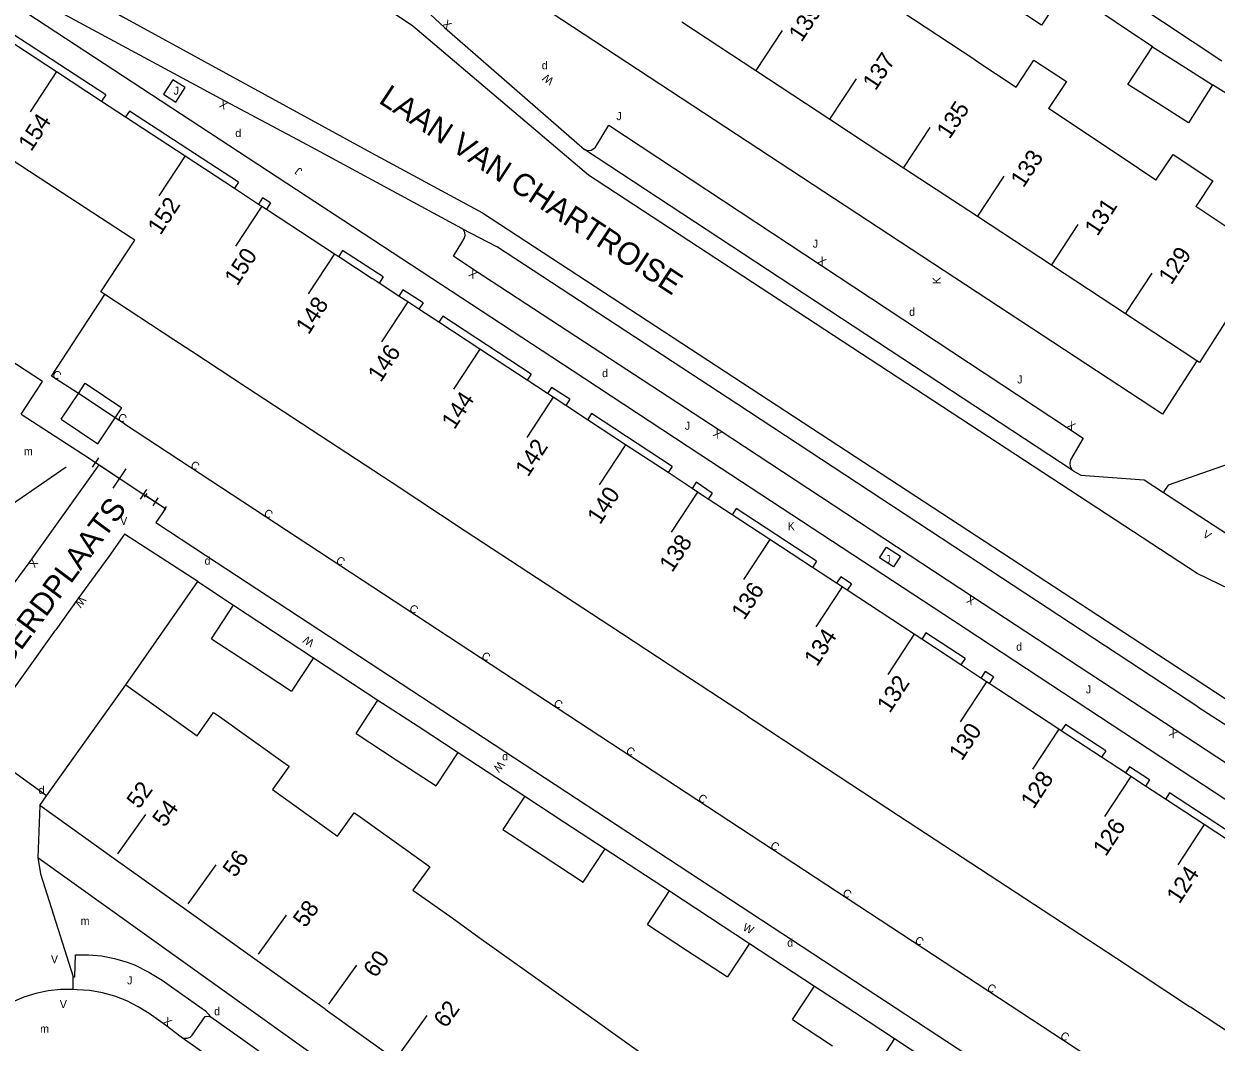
# Model space of a CAD drawing. Extents: x 134999 to 136502, y 457398 to 459002.
# Drawn here: x 135353.4 to 135427.9, y 457659.1 to 457722.8 of the extents above; entities that cross this region are included whole.
import ezdxf

# ---------------------------------------------------------------- set-up
doc = ezdxf.new("R2010")
doc.units = 0
for name, color, linetype in [('RI_DGTB_15', 7, 'Continuous'), ('RI_DGTB_2', 7, 'Continuous'), ('RI_DGTB_29', 7, 'Continuous'), ('RI_DGTB_30', 7, 'Continuous'), ('RI_DGTB_31', 7, 'Continuous'), ('RI_DGTB_35', 7, 'Continuous'), ('RI_DGTB_36', 7, 'Continuous'), ('RI_DGTB_37', 7, 'Continuous'), ('RI_DGTB_4', 7, 'Continuous'), ('RI_DGTB_43', 7, 'Continuous'), ('RI_DGTB_48', 7, 'Continuous'), ('RI_DGTB_5', 7, 'Continuous'), ('RI_DGTB_53', 7, 'Continuous'), ('RI_DGTB_54', 7, 'Continuous'), ('RI_DGTB_6', 7, 'Continuous'), ('RI_DGTB_7', 7, 'Continuous')]:
    doc.layers.add(name, color=color, linetype=linetype)

msp = doc.modelspace()

# ---------------------------------------------------------------- linework, layer by layer
at = {"layer": 'RI_DGTB_15'}
for p, q in [((135399.184, 457719.859), (135400.831, 457722.367)), ((135355.473, 457719.793), (135353.827, 457717.286)), ((135403.806, 457716.824), (135405.453, 457719.332)), ((135408.428, 457713.789), (135410.075, 457716.297)), ((135363.509, 457714.521), (135361.863, 457712.014)), ((135413.05, 457710.754), (135414.697, 457713.262)), ((135368.292, 457711.384), (135366.646, 457708.877)), ((135417.672, 457707.719), (135419.319, 457710.227)), ((135372.837, 457708.402), (135371.191, 457705.895)), ((135422.294, 457704.684), (135423.941, 457707.192)), ((135377.42, 457705.394), (135375.774, 457702.887)), ((135381.927, 457702.434), (135380.281, 457699.927)), ((135386.504, 457699.429), (135384.858, 457696.922)), ((135391.018, 457696.465), (135389.372, 457693.958)), ((135395.531, 457693.501), (135393.885, 457690.994)), ((135400.045, 457690.537), (135398.399, 457688.03)), ((135404.559, 457687.573), (135402.913, 457685.066)), ((135409.073, 457684.609), (135407.427, 457682.102)), ((135413.587, 457681.645), (135411.941, 457679.138)), ((135418.101, 457678.681), (135416.455, 457676.174)), ((135422.615, 457675.717), (135420.969, 457673.21)), ((135359.304, 457670.892), (135361.048, 457673.334)), ((135427.19, 457672.712), (135425.544, 457670.205)), ((135363.698, 457667.753), (135365.442, 457670.195)), ((135368.092, 457664.615), (135369.836, 457667.057)), ((135372.486, 457661.476), (135374.23, 457663.918)), ((135376.88, 457658.337), (135378.624, 457660.779))]:
    msp.add_line(p, q, dxfattribs=at)
at = {"layer": 'RI_DGTB_2'}
for p, q in [((135370.005, 457676.358), (135368.962, 457674.899)), ((135368.962, 457674.899), (135373.022, 457671.996)), ((135378.789, 457670.08), (135377.745, 457668.62)), ((135377.745, 457668.62), (135380.04, 457666.98))]:
    msp.add_line(p, q, dxfattribs=at)
for points in [[(135351.511, 457722.392), (135355.473, 457719.793)], [(135355.473, 457719.793), (135358.29, 457717.945)], [(135358.29, 457717.945), (135359.788, 457716.962)], [(135359.788, 457716.962), (135363.509, 457714.521)], [(135360.141, 457709.392), (135354.871, 457712.845), (135352.102, 457714.66)], [(135363.509, 457714.521), (135366.588, 457712.502)], [(135366.588, 457712.502), (135368.098, 457711.511)], [(135368.098, 457711.511), (135368.292, 457711.384)], [(135368.292, 457711.384), (135368.583, 457711.193)], [(135368.583, 457711.193), (135372.837, 457708.402)], [(135358.485, 457705.849), (135358.237, 457706.011), (135360.357, 457709.25)], [(135360.357, 457709.25), (135360.141, 457709.392)], [(135372.837, 457708.402), (135373.104, 457708.227)], [(135373.104, 457708.227), (135375.195, 457706.855)], [(135375.625, 457706.573), (135375.195, 457706.855)], [(135376.862, 457705.76), (135375.625, 457706.573)], [(135362.801, 457703.022), (135358.485, 457705.849)], [(135377.42, 457705.394), (135376.862, 457705.76)], [(135378.122, 457704.933), (135377.42, 457705.394)], [(135379.366, 457704.116), (135378.122, 457704.933)], [(135381.927, 457702.434), (135379.366, 457704.116)], [(135367.346, 457700.04), (135363.927, 457702.285), (135362.801, 457703.022)], [(135384.89, 457700.489), (135381.927, 457702.434)], [(135371.928, 457697.031), (135367.346, 457700.04)], [(135386.151, 457699.661), (135384.89, 457700.489)], [(135386.504, 457699.429), (135386.151, 457699.661)], [(135387.29, 457698.913), (135386.504, 457699.429)], [(135388.644, 457698.024), (135387.29, 457698.913)], [(135391.018, 457696.465), (135388.644, 457698.024)], [(135376.436, 457694.071), (135371.928, 457697.031)], [(135393.683, 457694.715), (135391.018, 457696.465)], [(135381.013, 457691.066), (135376.436, 457694.071)], [(135395.185, 457693.728), (135393.683, 457694.715)], [(135395.531, 457693.501), (135395.185, 457693.728)], [(135396.194, 457693.066), (135395.531, 457693.501)], [(135397.684, 457692.088), (135396.194, 457693.066)], [(135400.045, 457690.537), (135397.684, 457692.088)], [(135385.527, 457688.102), (135381.013, 457691.066)], [(135402.71, 457688.787), (135400.045, 457690.537)], [(135390.041, 457685.138), (135385.527, 457688.102)], [(135404.212, 457687.801), (135402.71, 457688.787)], [(135404.559, 457687.573), (135404.212, 457687.801)], [(135404.879, 457687.363), (135404.559, 457687.573)], [(135409.073, 457684.609), (135404.879, 457687.363)], [(135394.555, 457682.174), (135390.041, 457685.138)], [(135409.541, 457684.301), (135409.073, 457684.609)], [(135411.982, 457682.699), (135409.541, 457684.301)], [(135398.641, 457679.491), (135394.555, 457682.174)], [(135413.242, 457681.872), (135411.982, 457682.699)], [(135357.559, 457678.31), (135359.799, 457681.442)], [(135359.799, 457681.442), (135364.251, 457678.266), (135365.285, 457679.728), (135365.503, 457679.572)], [(135413.587, 457681.645), (135413.242, 457681.872)], [(135413.748, 457681.539), (135413.587, 457681.645)], [(135418.101, 457678.681), (135413.748, 457681.539)], [(135365.503, 457679.572), (135369.898, 457676.434)], [(135398.641, 457679.491), (135399.067, 457679.211)], [(135399.067, 457679.211), (135403.582, 457676.247)], [(135418.26, 457678.577), (135418.101, 457678.681)], [(135420.773, 457676.927), (135418.26, 457678.577)], [(135354.85, 457674.512), (135357.559, 457678.31)], [(135422.278, 457675.938), (135420.773, 457676.927)], [(135369.898, 457676.434), (135370.005, 457676.358)], [(135403.582, 457676.247), (135408.096, 457673.284)], [(135422.615, 457675.717), (135422.278, 457675.938)], [(135423.523, 457675.12), (135422.615, 457675.717)], [(135424.771, 457674.301), (135423.523, 457675.12)], [(135354.42, 457673.91), (135354.85, 457674.512)], [(135427.19, 457672.712), (135424.771, 457674.301)], [(135359.082, 457670.58), (135354.42, 457673.91)], [(135373.022, 457671.996), (135374.07, 457673.452), (135374.291, 457673.294)], [(135374.291, 457673.294), (135378.685, 457670.154)], [(135408.096, 457673.284), (135412.61, 457670.321)], [(135430.052, 457670.833), (135427.19, 457672.712)], [(135363.476, 457667.442), (135359.082, 457670.58)], [(135412.61, 457670.321), (135417.125, 457667.357)], [(135378.685, 457670.154), (135378.789, 457670.08)], [(135367.87, 457664.303), (135363.476, 457667.442)], [(135417.125, 457667.357), (135421.702, 457664.352)], [(135380.04, 457666.98), (135382.035, 457665.554)], [(135382.035, 457665.554), (135386.428, 457662.414)], [(135372.264, 457661.165), (135367.87, 457664.303)], [(135421.702, 457664.352), (135426.278, 457661.347)], [(135386.428, 457662.414), (135390.821, 457659.273)], [(135426.278, 457661.347), (135426.333, 457661.311)], [(135426.333, 457661.311), (135430.792, 457658.383)], [(135372.264, 457661.165), (135376.658, 457658.026)], [(135390.821, 457659.273), (135395.214, 457656.133)]]:
    msp.add_lwpolyline(points, dxfattribs=at)
at = {"layer": 'RI_DGTB_4'}
for p, q in [((135399.171, 457719.839), (135394.552, 457722.878)), ((135403.791, 457716.8), (135399.171, 457719.839)), ((135408.41, 457713.762), (135403.791, 457716.8)), ((135413.029, 457710.723), (135408.41, 457713.762)), ((135417.649, 457707.684), (135413.029, 457710.723)), ((135422.268, 457704.645), (135417.649, 457707.684)), ((135426.726, 457701.712), (135422.268, 457704.645))]:
    msp.add_line(p, q, dxfattribs=at)
msp.add_lwpolyline([(135431.214, 457708.351), (135426.889, 457701.605), (135426.726, 457701.712)], dxfattribs=at)
at = {"layer": 'RI_DGTB_48'}
msp.add_line((135350.492, 457691.25), (135356.071, 457695.073), dxfattribs=at)
msp.add_lwpolyline([(135357.91, 457695.35), (135358.125, 457695.208)], dxfattribs=at)
at = {"layer": 'RI_DGTB_5'}
for p, q in [((135412.853, 457720.527), (135408.238, 457723.573)), ((135422.07, 457714.416), (135417.466, 457717.479)), ((135429.811, 457709.264), (135426.673, 457711.352))]:
    msp.add_line(p, q, dxfattribs=at)
for points in [[(135412.853, 457720.527), (135415.432, 457718.824)], [(135415.432, 457718.824), (135416.545, 457720.508), (135418.579, 457719.163), (135417.466, 457717.479)], [(135424.179, 457713.012), (135422.07, 457714.416)], [(135424.179, 457713.012), (135425.246, 457714.616), (135427.74, 457712.955), (135426.673, 457711.352)]]:
    msp.add_lwpolyline(points, dxfattribs=at)
at = {"layer": 'RI_DGTB_53'}
for p, q in [((135358.542, 457718.33), (135351.76, 457722.771)), ((135358.542, 457718.33), (135358.29, 457717.945)), ((135360.022, 457717.319), (135359.788, 457716.962)), ((135366.833, 457712.876), (135360.022, 457717.319)), ((135389.15, 457715.072), (135389.984, 457716.432)), ((135419.007, 457694.836), (135388.473, 457714.922)), ((135366.833, 457712.876), (135366.588, 457712.502)), ((135368.352, 457711.898), (135368.098, 457711.511)), ((135368.834, 457711.576), (135368.352, 457711.898)), ((135368.834, 457711.576), (135368.583, 457711.193)), ((135380.801, 457709.983), (135382.96, 457708.848)), ((135373.348, 457708.599), (135373.104, 457708.227)), ((135375.881, 457706.963), (135373.348, 457708.599)), ((135375.881, 457706.963), (135375.625, 457706.573)), ((135377.113, 457706.142), (135376.862, 457705.76)), ((135378.379, 457705.325), (135377.113, 457706.142)), ((135378.379, 457705.325), (135378.122, 457704.933)), ((135379.619, 457704.502), (135379.366, 457704.116)), ((135385.141, 457700.871), (135379.619, 457704.502)), ((135385.141, 457700.871), (135384.89, 457700.489)), ((135386.405, 457700.048), (135386.151, 457699.661)), ((135387.547, 457699.304), (135386.405, 457700.048)), ((135387.547, 457699.304), (135387.29, 457698.913)), ((135388.893, 457698.404), (135388.644, 457698.024)), ((135393.935, 457695.099), (135388.893, 457698.404)), ((135419.629, 457696.868), (135418.846, 457695.512)), ((135357.711, 457695.049), (135358.109, 457695.651)), ((135357.47, 457694.273), (135358.125, 457695.208)), ((135357.91, 457695.35), (135360.918, 457693.356)), ((135359.015, 457693.751), (135359.813, 457694.955)), ((135393.935, 457695.099), (135393.683, 457694.715)), ((135395.439, 457694.115), (135395.185, 457693.728)), ((135396.441, 457693.442), (135395.439, 457694.115)), ((135360.719, 457693.055), (135361.117, 457693.657)), ((135360.918, 457693.356), (135362.27, 457692.481)), ((135360.976, 457693.174), (135361.14, 457693.417)), ((135361.058, 457693.295), (135362.27, 457692.48)), ((135396.441, 457693.442), (135396.194, 457693.066)), ((135424.677, 457693.536), (135424.641, 457693.481)), ((135424.641, 457693.481), (135430.491, 457689.655)), ((135361.501, 457692.645), (135361.827, 457693.131)), ((135362.189, 457692.359), (135362.352, 457692.602)), ((135397.936, 457692.472), (135397.684, 457692.088)), ((135402.968, 457689.18), (135397.936, 457692.472)), ((135364.299, 457687.916), (135359.722, 457690.87)), ((135402.968, 457689.18), (135402.71, 457688.787)), ((135404.476, 457688.203), (135404.212, 457687.801)), ((135405.143, 457687.766), (135404.476, 457688.203)), ((135405.143, 457687.766), (135404.879, 457687.363)), ((135412.247, 457683.103), (135409.803, 457684.7)), ((135371.534, 457683.137), (135375.557, 457680.498)), ((135412.247, 457683.103), (135411.982, 457682.699)), ((135413.508, 457682.277), (135413.242, 457681.872)), ((135414.019, 457681.952), (135413.508, 457682.277)), ((135414.019, 457681.952), (135413.748, 457681.539)), ((135426.791, 457680.083), (135443.202, 457669.414)), ((135418.519, 457678.971), (135418.26, 457678.577)), ((135421.037, 457677.329), (135418.519, 457678.971)), ((135380.567, 457677.221), (135384.74, 457674.483)), ((135421.037, 457677.329), (135420.773, 457676.927)), ((135422.533, 457676.326), (135422.278, 457675.938)), ((135423.78, 457675.511), (135422.533, 457676.326)), ((135425.031, 457674.697), (135424.771, 457674.301)), ((135430.308, 457671.222), (135425.031, 457674.697)), ((135389.749, 457671.192), (135393.77, 457668.559)), ((135354.299, 457670.649), (135354.464, 457669.639)), ((135354.464, 457669.639), (135356.515, 457663.187)), ((135398.781, 457665.277), (135402.828, 457662.618)), ((135363.939, 457659.548), (135364.758, 457660.708)), ((135367.629, 457661.108), (135373.36, 457657.015)), ((135364.955, 457658.228), (135363.256, 457659.425)), ((135407.836, 457659.335), (135411.87, 457656.697))]:
    msp.add_line(p, q, dxfattribs=at)
for points in [[(135380.801, 457709.983), (135371.172, 457715.184), (135365.999, 457717.949), (135352.405, 457725.306), (135347.165, 457728.196)], [(135377.387, 457724.745), (135379.725, 457722.54), (135388.473, 457714.922)], [(135466.133, 457649.578), (135458.775, 457654.408), (135439.152, 457667.307), (135424.487, 457676.936), (135411.53, 457685.452), (135395.726, 457695.815), (135387.691, 457701.097), (135377.648, 457707.687), (135352.398, 457724.247)], [(135362.158, 457718.377), (135362.926, 457717.889), (135363.502, 457718.797), (135362.734, 457719.285), (135362.158, 457718.377)], [(135388.473, 457714.922), (135388.67, 457714.862), (135388.875, 457714.882), (135389.058, 457714.977), (135389.15, 457715.072)], [(135380.944, 457709.361), (135381.007, 457709.543), (135380.99, 457709.733), (135380.897, 457709.899), (135380.801, 457709.983)], [(135425.375, 457678.631), (135412.705, 457686.961), (135396.884, 457697.363), (135381.604, 457707.355), (135380.28, 457708.261), (135380.791, 457709.107), (135380.944, 457709.361)], [(135426.791, 457680.083), (135413.799, 457688.625), (135397.976, 457699.028), (135382.96, 457708.848)], [(135353.264, 457698.367), (135357.51, 457695.616), (135357.91, 457695.35)], [(135358.125, 457695.208), (135360.918, 457693.356)], [(135418.846, 457695.512), (135418.794, 457695.312), (135418.819, 457695.104), (135418.92, 457694.92), (135419.007, 457694.836)], [(135419.007, 457694.836), (135419.481, 457694.568), (135423.435, 457694.27), (135424.641, 457693.481)], [(135352.769, 457687.722), (135353.814, 457689.168), (135357.47, 457694.273)], [(135362.27, 457692.481), (135361.679, 457691.601), (135364.78, 457689.557), (135420.116, 457653.253)], [(135359.722, 457690.87), (135358.734, 457689.475), (135356.808, 457686.823), (135355.431, 457684.893)], [(135407.778, 457688.82), (135406.901, 457689.39), (135407.338, 457690.062), (135408.215, 457689.492), (135407.778, 457688.82)], [(135359.799, 457681.442), (135364.299, 457687.916)], [(135364.299, 457687.916), (135366.533, 457686.422)], [(135354.85, 457674.512), (135350.337, 457677.758), (135351.478, 457679.373), (135355.431, 457684.893)], [(135409.803, 457684.7), (135409.541, 457684.301)], [(135442.749, 457669.25), (135442.295, 457668.743), (135441.735, 457667.886), (135440.215, 457668.906), (135425.375, 457678.631)], [(135423.78, 457675.511), (135423.523, 457675.12)], [(135354.42, 457673.91), (135354.299, 457670.649)], [(135354.299, 457670.649), (135367.629, 457661.108)], [(135356.515, 457663.187), (135356.615, 457663.194), (135356.646, 457664.563)], [(135356.646, 457664.563), (135357.469, 457664.569), (135358.289, 457664.495), (135359.098, 457664.342), (135359.888, 457664.112), (135360.353, 457663.936)], [(135360.353, 457663.936), (135361.234, 457663.494), (135362.076, 457662.982), (135362.653, 457662.577)], [(135356.516, 457662.391), (135356.515, 457663.187)], [(135356.516, 457662.391), (135355.728, 457662.39), (135354.945, 457662.309), (135354.174, 457662.149), (135353.424, 457661.911), (135352.701, 457661.599), (135352.577, 457661.527)], [(135361.257, 457660.893), (135360.581, 457661.326), (135359.866, 457661.689), (135359.119, 457661.98), (135358.346, 457662.195), (135357.555, 457662.332), (135356.755, 457662.389), (135356.516, 457662.391)], [(135362.653, 457662.577), (135364.776, 457661.059), (135365.108, 457660.682)], [(135363.256, 457659.425), (135362.278, 457660.167), (135361.257, 457660.893)], [(135364.758, 457660.708), (135364.957, 457660.743), (135365.097, 457660.69), (135365.108, 457660.682)], [(135365.108, 457660.682), (135367.112, 457659.266), (135372.602, 457655.336), (135382.36, 457648.371), (135391.526, 457641.817)], [(135363.256, 457659.425), (135363.434, 457659.348), (135363.632, 457659.347), (135363.814, 457659.424), (135363.939, 457659.548)]]:
    msp.add_lwpolyline(points, dxfattribs=at)
at = {"layer": 'RI_DGTB_54'}
for p, q in [((135423.963, 457721.346), (135418.528, 457724.986)), ((135422.792, 457724.117), (135428.284, 457720.465)), ((135432.555, 457715.917), (135427.711, 457718.964)), ((135389.984, 457716.432), (135419.629, 457696.868))]:
    msp.add_line(p, q, dxfattribs=at)
for points in [[(135426.726, 457701.712), (135424.576, 457698.366), (135354.248, 457744.604), (135309.259, 457787.28), (135312.032, 457790.192)], [(135432.89, 457685.431), (135426.747, 457688.417), (135388.715, 457713.313), (135377.739, 457722.632), (135359.37, 457734.935)], [(135349.616, 457729.06), (135359.617, 457723.21), (135374.933, 457714.847), (135382.08, 457710.953), (135426.493, 457681.906), (135442.83, 457671.181), (135444.999, 457669.713), (135446.276, 457668.5), (135453.678, 457661.988), (135452.525, 457661.039)], [(135428.813, 457695.283), (135424.931, 457693.924), (135424.677, 457693.536)]]:
    msp.add_lwpolyline(points, dxfattribs=at)
at = {"layer": 'RI_DGTB_6'}
for p, q in [((135357.27, 457700.311), (135359.561, 457698.77)), ((135355.751, 457698.054), (135358.042, 457696.513)), ((135359.725, 457697.763), (135433.708, 457649.188)), ((135365.16, 457684.332), (135366.533, 457686.422)), ((135371.534, 457683.137), (135370.161, 457681.047)), ((135374.189, 457678.406), (135375.557, 457680.498)), ((135379.199, 457675.129), (135380.567, 457677.221)), ((135384.74, 457674.483), (135383.367, 457672.394)), ((135388.376, 457669.103), (135389.749, 457671.192)), ((135392.4, 457666.468), (135393.77, 457668.559)), ((135398.781, 457665.277), (135397.411, 457663.186)), ((135401.457, 457660.527), (135402.828, 457662.618)), ((135407.836, 457659.335), (135406.465, 457657.244))]:
    msp.add_line(p, q, dxfattribs=at)
for points in [[(135418.528, 457724.986), (135417.014, 457722.696), (135415.199, 457723.896)], [(135424.322, 457717.788), (135422.423, 457718.987), (135423.963, 457721.346)], [(135423.963, 457721.346), (135425.823, 457720.164)], [(135425.823, 457720.164), (135427.711, 457718.964)], [(135427.711, 457718.964), (135426.221, 457716.588), (135424.322, 457717.788)], [(135356.833, 457699.662), (135355.165, 457700.757), (135358.485, 457705.849)], [(135353.264, 457698.367), (135354.592, 457700.413), (135350.776, 457702.89), (135349.447, 457700.844)], [(135356.833, 457699.662), (135357.27, 457700.311)], [(135355.751, 457698.054), (135356.833, 457699.662)], [(135359.141, 457698.146), (135356.833, 457699.662)], [(135359.141, 457698.146), (135359.561, 457698.77)], [(135358.042, 457696.513), (135359.141, 457698.146)], [(135359.725, 457697.763), (135359.141, 457698.146)], [(135366.533, 457686.422), (135369.033, 457684.78)], [(135369.033, 457684.78), (135371.534, 457683.137)], [(135365.16, 457684.332), (135367.66, 457682.69)], [(135367.66, 457682.69), (135370.161, 457681.047)], [(135375.557, 457680.498), (135378.062, 457678.86)], [(135374.189, 457678.406), (135376.694, 457676.768)], [(135378.062, 457678.86), (135380.567, 457677.221)], [(135376.694, 457676.768), (135379.199, 457675.129)], [(135384.74, 457674.483), (135387.244, 457672.838)], [(135387.244, 457672.838), (135389.749, 457671.192)], [(135383.367, 457672.394), (135385.872, 457670.748)], [(135385.872, 457670.748), (135388.376, 457669.103)], [(135393.77, 457668.559), (135396.276, 457666.918)], [(135392.4, 457666.468), (135394.906, 457664.827)], [(135396.276, 457666.918), (135398.781, 457665.277)], [(135394.906, 457664.827), (135397.411, 457663.186)], [(135402.828, 457662.618), (135405.332, 457660.976)], [(135401.457, 457660.527), (135403.961, 457658.885)], [(135405.332, 457660.976), (135407.836, 457659.335)]]:
    msp.add_lwpolyline(points, dxfattribs=at)

# ---------------------------------------------------------------- texts
at = {"layer": 'RI_DGTB_29'}
for p in [(135385.792, 457719.931), (135366.642, 457715.701), (135408.752, 457704.521), (135389.562, 457700.691), (135364.722, 457688.963), (135415.442, 457683.581), (135383.319, 457676.728), (135354.35, 457674.623), (135401.135, 457665.081), (135365.32, 457660.791)]:
    msp.add_text('d', height=0.5, dxfattribs=at).set_placement(p)
at = {"layer": 'RI_DGTB_30'}
for s, height, rotation, p in [('X', 0.5, 316.66214, (135379.543, 457722.712)), ('W', 0.5, 144.68833, (135386.59, 457719.321)), ('X', 0.5, 151.87872, (135366.219, 457717.831)), ('X', 0.499, 326.57684, (135402.987, 457707.851)), ('X', 0.5, 146.81727, (135381.813, 457707.218)), ('K', 0.5, 90, (135410.718, 457706.499)), ('X', 0.499, 326.57684, (135418.56, 457697.574)), ('X', 0.5, 146.67682, (135397.093, 457697.226)), ('V', 0.5, 326.78989, (135427.048, 457690.741)), ('X', 0.5, 234.14674, (135353.96, 457689.371)), ('W', 0.5, 234.01033, (135356.955, 457687.025)), ('X', 0.5, 150.60296, (135412.923, 457686.838)), ('W', 0.5, 147.53796, (135371.62, 457684.203)), ('X', 0.5, 146.76466, (135425.584, 457678.494)), ('W', 0.5, 232.71495, (135383.115, 457676.732)), ('W', 0.5, 332.52451, (135398.31, 457666.135)), ('X', 0.5, 322.81282, (135362.079, 457660.318))]:
    msp.add_text(s, height=height, rotation=rotation, dxfattribs=at).set_placement(p)
for s, p in [('V', (135359.448, 457691.451)), ('K', (135401.159, 457691.118)), ('V', (135355.12, 457664.046)), ('V', (135355.673, 457661.235))]:
    msp.add_text(s, height=0.5, dxfattribs=at).set_placement(p)
at = {"layer": 'RI_DGTB_31'}
for p in [(135362.787, 457718.351), (135390.461, 457716.757), (135402.724, 457708.785), (135415.508, 457700.293), (135394.732, 457697.397), (135407.261, 457689.065), (135419.798, 457680.916), (135359.881, 457662.72)]:
    msp.add_text('J', height=0.5, dxfattribs=at).set_placement(p)
msp.add_text('J', height=0.499, rotation=141.64361, dxfattribs=at).set_placement((135370.873, 457713.642))
at = {"layer": 'RI_DGTB_35'}
for s, rotation, p in [('129', 56.7151, (135425.14, 457706.412)), ('52', 54.4595, (135360.623, 457673.639))]:
    msp.add_text(s, height=1.054, rotation=rotation, dxfattribs=at).set_placement(p)
at = {"layer": 'RI_DGTB_36'}
for s, rotation, p in [('139', 56.7151, (135402.03, 457721.587)), ('137', 56.7151, (135406.652, 457718.551)), ('135', 56.7151, (135411.274, 457715.517)), ('154', 56.71, (135353.886, 457714.747)), ('133', 56.7151, (135415.895, 457712.48)), ('152', 56.71, (135361.967, 457709.519)), ('131', 56.7151, (135420.517, 457709.447)), ('150', 56.71, (135366.767, 457706.342)), ('148', 56.71, (135371.221, 457703.293)), ('146', 56.71, (135375.726, 457700.31)), ('144', 56.71, (135380.335, 457697.36)), ('142', 56.71, (135384.937, 457694.399)), ('140', 56.71, (135389.436, 457691.417)), ('138', 56.71, (135393.947, 457688.428)), ('136', 56.71, (135398.446, 457685.447)), ('134', 56.71, (135402.993, 457682.54)), ('132', 56.71, (135407.54, 457679.625)), ('130', 56.71, (135412.042, 457676.643)), ('128', 56.71, (135416.528, 457673.636)), ('54', 54.4595, (135362.232, 457672.49)), ('126', 56.71, (135421.037, 457670.666)), ('56', 54.4595, (135366.626, 457669.351)), ('124', 56.71, (135425.638, 457667.699)), ('58', 54.4595, (135371.02, 457666.213)), ('60', 54.4595, (135375.414, 457663.074)), ('62', 54.4595, (135379.808, 457659.935))]:
    msp.add_text(s, height=1.054, rotation=rotation, dxfattribs=at).set_placement(p)
at = {"layer": 'RI_DGTB_37'}
for s, rotation, p in [('LAAN VAN CHARTROISE', 326.71108, (135375.541, 457717.875)), ('WINGERDPLAATS', 53.27028, (135350.194, 457679.464))]:
    msp.add_text(s, height=1.4, rotation=rotation, dxfattribs=at).set_placement(p)
at = {"layer": 'RI_DGTB_43'}
for p in [(135353.429, 457695.808), (135356.974, 457666.439), (135354.445, 457659.7)]:
    msp.add_text('m', height=0.5, dxfattribs=at).set_placement(p)
at = {"layer": 'RI_DGTB_7'}
for p in [(135355.154, 457700.756), (135359.249, 457698.067), (135363.793, 457695.084), (135368.375, 457692.075), (135372.883, 457689.115), (135377.46, 457686.11), (135381.974, 457683.146), (135386.488, 457680.182), (135391.002, 457677.218), (135395.514, 457674.255), (135400.029, 457671.291), (135404.542, 457668.327), (135409.056, 457665.363), (135413.57, 457662.399), (135418.147, 457659.394)]:
    msp.add_text('C', height=0.5, rotation=326.71231, dxfattribs=at).set_placement(p)

doc.saveas('drawing.dxf')
